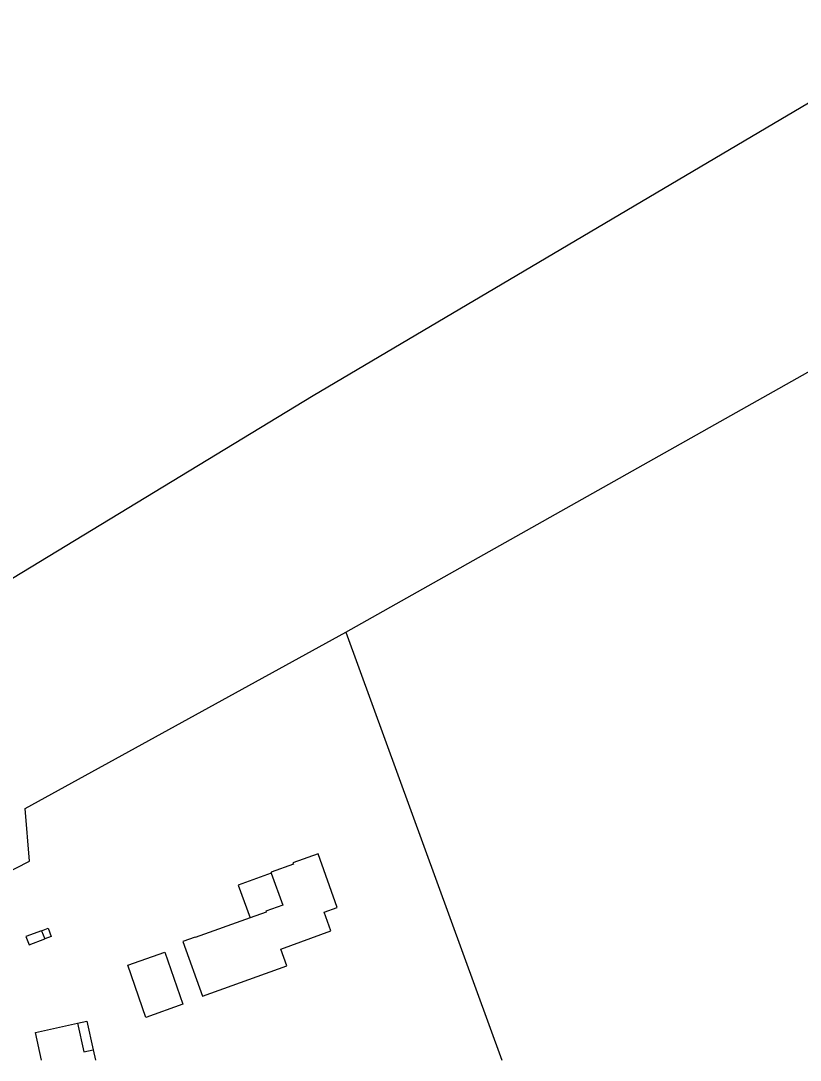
# Model space of a CAD drawing. Extents: x 136000 to 141000, y 400494 to 402006.
# Drawn here: x 137513.3 to 137647.9, y 400500 to 400679.4 of the extents above; entities that cross this region are included whole.
import ezdxf

# ---------------------------------------------------------------- set-up
doc = ezdxf.new("R2010")
doc.units = 0
for name, color, linetype in [('gg-afsc-draadraster', 7, 'Continuous'), ('gg-afsc-lijn draadraster', 7, 'Continuous'), ('gg-bbg-bijgebouw', 7, 'Continuous'), ('gg-bbg-hoofdgebouw', 7, 'Continuous'), ('gg-bbg-luifel en loopbrug', 7, 'Continuous'), ('gg-bbg-onder overbouw', 7, 'Continuous'), ('gg-bbg-pand overbouw', 7, 'Continuous')]:
    doc.layers.add(name, color=color, linetype=linetype)

msp = doc.modelspace()

# ---------------------------------------------------------------- linework, layer by layer
at = {"layer": 'gg-afsc-draadraster'}
for q in [(137698.29, 400646.42), (137596.36, 400500)]:
    msp.add_line((137569.44, 400573.9), q, dxfattribs=at)
for points in [[(137698.29, 400646.42), (137674.69, 400677.68), (137673.39, 400679.41), (137563.8, 400614.68), (137508.94, 400581.39)], [(137464.83, 400508.73), (137514.83, 400534.36), (137514.1, 400543.42), (137569.44, 400573.9)]]:
    msp.add_lwpolyline(points, dxfattribs=at)
at = {"layer": 'gg-afsc-lijn draadraster'}
for q in [(137698.29, 400646.42), (137596.36, 400500)]:
    msp.add_line((137569.44, 400573.9), q, dxfattribs=at)
msp.add_lwpolyline([(137698.29, 400646.42), (137674.69, 400677.68), (137673.39, 400679.41), (137563.8, 400614.68), (137508.94, 400581.39)], dxfattribs=at)
at = {"layer": 'gg-bbg-bijgebouw'}
msp.add_line((137516.93, 400522.36), (137517.47, 400520.96), dxfattribs=at)
for points in [[(137552.93, 400524.58), (137543.44, 400521.17), (137543.42, 400521.24), (137541.34, 400520.5), (137544.73, 400511.04), (137559.27, 400516.28), (137558.22, 400519.19), (137566.89, 400522.32), (137565.73, 400525.54), (137567.97, 400526.34), (137564.65, 400535.61), (137560.32, 400534.06), (137560.41, 400533.81), (137556.54, 400532.43), (137556.59, 400532.28)], [(137556.59, 400532.28), (137558.55, 400526.79), (137555.64, 400525.74), (137555.7, 400525.58), (137552.93, 400524.58)], [(137516.93, 400522.36), (137518.05, 400522.79), (137518.59, 400521.38), (137517.47, 400520.96)], [(137534.91, 400507.4), (137531.8, 400516.43), (137538.21, 400518.65), (137541.34, 400509.65), (137534.91, 400507.4)]]:
    msp.add_lwpolyline(points, dxfattribs=at)
at = {"layer": 'gg-bbg-hoofdgebouw'}
msp.add_line((137525.81, 400501.79), (137526.21, 400500), dxfattribs=at)
msp.add_lwpolyline([(137516.92, 400500), (137515.87, 400504.78), (137523.11, 400506.38)], dxfattribs=at)
at = {"layer": 'gg-bbg-luifel en loopbrug'}
for points in [[(137556.59, 400532.28), (137550.87, 400530.24), (137552.93, 400524.58)], [(137516.93, 400522.36), (137514.23, 400521.33), (137514.79, 400519.94), (137517.47, 400520.96)]]:
    msp.add_lwpolyline(points, dxfattribs=at)
at = {"layer": 'gg-bbg-onder overbouw'}
msp.add_lwpolyline([(137523.11, 400506.38), (137524.21, 400501.43), (137525.81, 400501.79)], dxfattribs=at)
at = {"layer": 'gg-bbg-pand overbouw'}
msp.add_lwpolyline([(137523.11, 400506.38), (137524.72, 400506.73), (137525.81, 400501.79)], dxfattribs=at)

doc.saveas('drawing.dxf')
